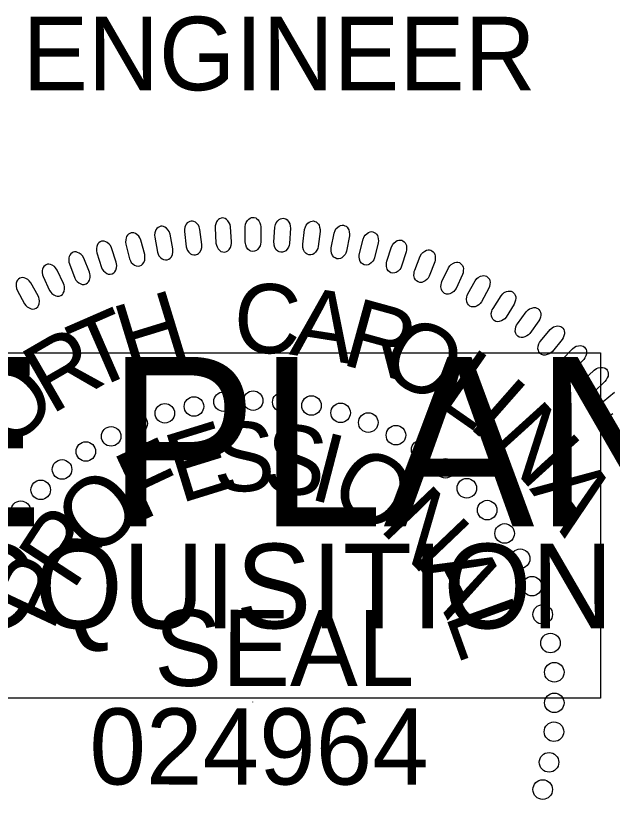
# Model space of a CAD drawing. Extents: x 1487909 to 1489267, y 497866 to 499814.
# Drawn here: x 1489043.33 to 1489047.39, y 497964.9 to 497970.23 of the extents above; entities that cross this region are included whole.
import ezdxf

# ---------------------------------------------------------------- set-up
doc = ezdxf.new("R2010")
doc.units = 0
for name, color, linetype in [('Old_Level_9', 7, 'Continuous'), ('Sheet Sticker Incomplete CELL', 7, 'Continuous'), ('Sheet Typical CELL', 7, 'Continuous')]:
    doc.layers.add(name, color=color, linetype=linetype)

msp = doc.modelspace()

# ---------------------------------------------------------------- linework, layer by layer
at = {"layer": 'Old_Level_9'}
msp.add_line((1489044.9432, 497965.5679), (1489044.9432, 497965.564), dxfattribs=at)
for points in [[(1489044.8016, 497968.695), (1489044.7952, 497968.7967), (1489044.791, 497968.8146), (1489044.7859, 497968.8259), (1489044.7757, 497968.8394), (1489044.7671, 497968.848), (1489044.7574, 497968.854), (1489044.7486, 497968.8568), (1489044.7391, 497968.8578), (1489044.73, 497968.8556), (1489044.7202, 497968.8525), (1489044.7119, 497968.847), (1489044.7037, 497968.8382), (1489044.6992, 497968.8313), (1489044.6944, 497968.8185), (1489044.6903, 497968.8034), (1489044.6893, 497968.79), (1489044.6952, 497968.6859), (1489044.698, 497968.672), (1489044.7024, 497968.6606), (1489044.7106, 497968.6479), (1489044.7207, 497968.6369), (1489044.7291, 497968.6308), (1489044.7425, 497968.6266), (1489044.7549, 497968.6257), (1489044.7671, 497968.6298), (1489044.7755, 497968.6345), (1489044.7855, 497968.6435), (1489044.7946, 497968.6581), (1489044.7992, 497968.6734), (1489044.801, 497968.6842)], [(1489044.8941, 497968.6958), (1489044.8942, 497968.7976), (1489044.8973, 497968.8158), (1489044.9017, 497968.8274), (1489044.9109, 497968.8415), (1489044.919, 497968.8506), (1489044.9283, 497968.8572), (1489044.937, 497968.8605), (1489044.9463, 497968.8621), (1489044.9556, 497968.8605), (1489044.9656, 497968.858), (1489044.9742, 497968.853), (1489044.9829, 497968.8448), (1489044.9879, 497968.8381), (1489044.9934, 497968.8257), (1489044.9984, 497968.8108), (1489045.0003, 497968.7975), (1489045.0009, 497968.6933), (1489044.999, 497968.6792), (1489044.9953, 497968.6676), (1489044.9878, 497968.6544), (1489044.9785, 497968.6427), (1489044.9704, 497968.6362), (1489044.9574, 497968.6312), (1489044.945, 497968.6296), (1489044.9326, 497968.6328), (1489044.9239, 497968.637), (1489044.9133, 497968.6452), (1489044.9034, 497968.6594), (1489044.8979, 497968.6743), (1489044.8954, 497968.685)], [(1489045.09, 497968.6936), (1489045.0964, 497968.7952), (1489045.1006, 497968.8132), (1489045.1057, 497968.8245), (1489045.1159, 497968.8379), (1489045.1245, 497968.8465), (1489045.1342, 497968.8525), (1489045.1431, 497968.8553), (1489045.1525, 497968.8563), (1489045.1616, 497968.8541), (1489045.1714, 497968.851), (1489045.1798, 497968.8455), (1489045.1879, 497968.8367), (1489045.1924, 497968.8298), (1489045.1973, 497968.817), (1489045.2012, 497968.8018), (1489045.2023, 497968.7885), (1489045.1963, 497968.6844), (1489045.1936, 497968.6704), (1489045.1891, 497968.6591), (1489045.1808, 497968.6464), (1489045.1708, 497968.6354), (1489045.1624, 497968.6293), (1489045.149, 497968.6251), (1489045.1365, 497968.6242), (1489045.1244, 497968.6283), (1489045.116, 497968.6331), (1489045.106, 497968.642), (1489045.097, 497968.6566), (1489045.0923, 497968.6718), (1489045.0905, 497968.6828)], [(1489044.4016, 497968.6477), (1489044.3825, 497968.7476), (1489044.3761, 497968.765), (1489044.3697, 497968.7756), (1489044.3578, 497968.7876), (1489044.3483, 497968.7951), (1489044.3379, 497968.7999), (1489044.3287, 497968.8015), (1489044.3192, 497968.8014), (1489044.3104, 497968.798), (1489044.3011, 497968.7937), (1489044.2935, 497968.7872), (1489044.2865, 497968.7774), (1489044.2829, 497968.77), (1489044.2798, 497968.7567), (1489044.2777, 497968.7412), (1489044.2783, 497968.7278), (1489044.2972, 497968.6253), (1489044.3017, 497968.6118), (1489044.3075, 497968.6011), (1489044.3173, 497968.5895), (1489044.3286, 497968.5798), (1489044.3378, 497968.5748), (1489044.3515, 497968.5724), (1489044.364, 497968.5731), (1489044.3755, 497968.5787), (1489044.3833, 497968.5844), (1489044.3921, 497968.5944), (1489044.3992, 497968.6101), (1489044.4019, 497968.6258), (1489044.4023, 497968.6368)], [(1489044.5992, 497968.6782), (1489044.5865, 497968.7792), (1489044.5811, 497968.7969), (1489044.5754, 497968.8079), (1489044.5644, 497968.8207), (1489044.5552, 497968.8287), (1489044.5452, 497968.8341), (1489044.5361, 497968.8363), (1489044.5267, 497968.8368), (1489044.5177, 497968.8339), (1489044.5081, 497968.8303), (1489044.5001, 497968.8243), (1489044.4925, 497968.815), (1489044.4885, 497968.8078), (1489044.4844, 497968.7947), (1489044.4814, 497968.7793), (1489044.4812, 497968.766), (1489044.4936, 497968.6624), (1489044.4972, 497968.6487), (1489044.5024, 497968.6376), (1489044.5114, 497968.6254), (1489044.5221, 497968.6151), (1489044.5309, 497968.6096), (1489044.5445, 497968.6062), (1489044.557, 497968.6061), (1489044.5689, 497968.611), (1489044.577, 497968.6162), (1489044.5864, 497968.6257), (1489044.5945, 497968.6409), (1489044.5982, 497968.6564), (1489044.5993, 497968.6674)], [(1489045.286, 497968.679), (1489045.2988, 497968.78), (1489045.3042, 497968.7978), (1489045.31, 497968.8087), (1489045.3209, 497968.8215), (1489045.3301, 497968.8295), (1489045.3402, 497968.8349), (1489045.3492, 497968.8371), (1489045.3586, 497968.8376), (1489045.3677, 497968.8347), (1489045.3772, 497968.831), (1489045.3852, 497968.825), (1489045.3928, 497968.8157), (1489045.3969, 497968.8085), (1489045.4009, 497968.7955), (1489045.4039, 497968.7801), (1489045.4041, 497968.7667), (1489045.3916, 497968.6632), (1489045.3879, 497968.6494), (1489045.3828, 497968.6384), (1489045.3738, 497968.6262), (1489045.3631, 497968.6159), (1489045.3543, 497968.6103), (1489045.3407, 497968.607), (1489045.3282, 497968.6069), (1489045.3163, 497968.6118), (1489045.3082, 497968.617), (1489045.2987, 497968.6265), (1489045.2907, 497968.6417), (1489045.287, 497968.6572), (1489045.2859, 497968.6682)], [(1489045.4802, 497968.6553), (1489045.4993, 497968.7553), (1489045.5058, 497968.7726), (1489045.5122, 497968.7831), (1489045.524, 497968.7952), (1489045.5336, 497968.8026), (1489045.544, 497968.8074), (1489045.5532, 497968.809), (1489045.5626, 497968.8089), (1489045.5714, 497968.8055), (1489045.5807, 497968.8012), (1489045.5883, 497968.7947), (1489045.5953, 497968.7849), (1489045.5989, 497968.7775), (1489045.6021, 497968.7643), (1489045.6042, 497968.7487), (1489045.6035, 497968.7353), (1489045.5846, 497968.6328), (1489045.5801, 497968.6193), (1489045.5742, 497968.6086), (1489045.5644, 497968.597), (1489045.5531, 497968.5874), (1489045.544, 497968.5824), (1489045.5302, 497968.58), (1489045.5177, 497968.5807), (1489045.5062, 497968.5862), (1489045.4984, 497968.5919), (1489045.4896, 497968.602), (1489045.4825, 497968.6177), (1489045.4798, 497968.6334), (1489045.4794, 497968.6445)], [(1489044.2102, 497968.6085), (1489044.1849, 497968.7071), (1489044.1774, 497968.7239), (1489044.1703, 497968.7341), (1489044.1578, 497968.7454), (1489044.1477, 497968.7522), (1489044.1371, 497968.7563), (1489044.1278, 497968.7574), (1489044.1184, 497968.7567), (1489044.1098, 497968.7528), (1489044.1008, 497968.7479), (1489044.0936, 497968.741), (1489044.0873, 497968.7308), (1489044.0841, 497968.7231), (1489044.0818, 497968.7097), (1489044.0807, 497968.6941), (1489044.0821, 497968.6808), (1489044.1075, 497968.5796), (1489044.1127, 497968.5664), (1489044.1192, 497968.5561), (1489044.1298, 497968.5451), (1489044.1416, 497968.5362), (1489044.1511, 497968.5318), (1489044.165, 497968.5302), (1489044.1774, 497968.5317), (1489044.1886, 497968.538), (1489044.196, 497968.5441), (1489044.2041, 497968.5548), (1489044.2102, 497968.5709), (1489044.212, 497968.5867), (1489044.2117, 497968.5977)], [(1489045.6716, 497968.6159), (1489045.6969, 497968.7145), (1489045.7044, 497968.7314), (1489045.7115, 497968.7416), (1489045.724, 497968.7529), (1489045.7341, 497968.7597), (1489045.7448, 497968.7638), (1489045.754, 497968.7648), (1489045.7635, 497968.7641), (1489045.772, 497968.7602), (1489045.781, 497968.7553), (1489045.7882, 497968.7484), (1489045.7945, 497968.7382), (1489045.7977, 497968.7305), (1489045.8, 497968.7171), (1489045.8011, 497968.7014), (1489045.7997, 497968.6881), (1489045.7743, 497968.5869), (1489045.7689, 497968.5738), (1489045.7624, 497968.5635), (1489045.752, 497968.5525), (1489045.74, 497968.5436), (1489045.7306, 497968.5392), (1489045.7167, 497968.5377), (1489045.7043, 497968.5392), (1489045.6931, 497968.5455), (1489045.6858, 497968.5516), (1489045.6776, 497968.5622), (1489045.6715, 497968.5784), (1489045.6698, 497968.5942), (1489045.6701, 497968.6052)], [(1489044.0165, 497968.557), (1489043.9851, 497968.6538), (1489043.9766, 497968.6702), (1489043.9688, 497968.6798), (1489043.9557, 497968.6904), (1489043.9452, 497968.6966), (1489043.9343, 497968.7), (1489043.925, 497968.7004), (1489043.9156, 497968.6991), (1489043.9072, 497968.6947), (1489043.8986, 497968.6893), (1489043.8919, 497968.6819), (1489043.8861, 497968.6713), (1489043.8835, 497968.6635), (1489043.882, 497968.6499), (1489043.8819, 497968.6342), (1489043.8842, 497968.621), (1489043.9158, 497968.5217), (1489043.9219, 497968.5089), (1489043.929, 497968.499), (1489043.9402, 497968.4887), (1489043.9526, 497968.4805), (1489043.9623, 497968.4767), (1489043.9763, 497968.476), (1489043.9886, 497968.4783), (1489043.9994, 497968.4853), (1489044.0064, 497968.4919), (1489044.0138, 497968.503), (1489044.0189, 497968.5195), (1489044.0196, 497968.5353), (1489044.0187, 497968.5464)], [(1489045.8583, 497968.5643), (1489045.8898, 497968.6611), (1489045.8984, 497968.6775), (1489045.9061, 497968.6872), (1489045.9193, 497968.6977), (1489045.9298, 497968.7038), (1489045.9407, 497968.7073), (1489045.9499, 497968.7077), (1489045.9593, 497968.7064), (1489045.9676, 497968.702), (1489045.9763, 497968.6965), (1489045.9831, 497968.6891), (1489045.9887, 497968.6786), (1489045.9914, 497968.6707), (1489045.9929, 497968.6572), (1489045.993, 497968.6415), (1489045.9907, 497968.6283), (1489045.959, 497968.529), (1489045.9529, 497968.5161), (1489045.9457, 497968.5063), (1489045.9346, 497968.4959), (1489045.9221, 497968.4878), (1489045.9124, 497968.484), (1489045.8985, 497968.4833), (1489045.8862, 497968.4856), (1489045.8754, 497968.4926), (1489045.8684, 497968.4992), (1489045.861, 497968.5103), (1489045.8559, 497968.5268), (1489045.8552, 497968.5427), (1489045.8562, 497968.5537)], [(1489046.0478, 497968.5033), (1489046.0853, 497968.5979), (1489046.0949, 497968.6137), (1489046.1032, 497968.6229), (1489046.1171, 497968.6326), (1489046.1279, 497968.6381), (1489046.139, 497968.6408), (1489046.1483, 497968.6407), (1489046.1576, 497968.6388), (1489046.1656, 497968.6338), (1489046.1739, 497968.6279), (1489046.1801, 497968.62), (1489046.1852, 497968.6091), (1489046.1874, 497968.6012), (1489046.188, 497968.5876), (1489046.1871, 497968.5719), (1489046.184, 497968.5589), (1489046.1461, 497968.4617), (1489046.1392, 497968.4493), (1489046.1314, 497968.4399), (1489046.1197, 497968.4304), (1489046.1067, 497968.4229), (1489046.0968, 497968.4198), (1489046.0828, 497968.42), (1489046.0707, 497968.423), (1489046.0604, 497968.4307), (1489046.0538, 497968.4377), (1489046.0471, 497968.4493), (1489046.0431, 497968.466), (1489046.0433, 497968.4819), (1489046.045, 497968.4929)], [(1489043.8339, 497968.4892), (1489043.7964, 497968.5839), (1489043.7868, 497968.5997), (1489043.7786, 497968.6089), (1489043.7647, 497968.6185), (1489043.7539, 497968.624), (1489043.7428, 497968.6267), (1489043.7335, 497968.6266), (1489043.7242, 497968.6247), (1489043.7162, 497968.6197), (1489043.7078, 497968.6138), (1489043.7016, 497968.606), (1489043.6965, 497968.5951), (1489043.6944, 497968.5871), (1489043.6937, 497968.5735), (1489043.6946, 497968.5578), (1489043.6977, 497968.5449), (1489043.7356, 497968.4476), (1489043.7424, 497968.4353), (1489043.7502, 497968.4259), (1489043.762, 497968.4162), (1489043.7749, 497968.4089), (1489043.7848, 497968.4057), (1489043.7988, 497968.4059), (1489043.8109, 497968.4089), (1489043.8212, 497968.4166), (1489043.8278, 497968.4236), (1489043.8346, 497968.4352), (1489043.8387, 497968.4519), (1489043.8383, 497968.4678), (1489043.8367, 497968.4787)], [(1489043.6581, 497968.4118), (1489043.6148, 497968.5039), (1489043.6042, 497968.519), (1489043.5954, 497968.5277), (1489043.581, 497968.5365), (1489043.5698, 497968.5413), (1489043.5586, 497968.5433), (1489043.5493, 497968.5426), (1489043.5402, 497968.5402), (1489043.5324, 497968.5347), (1489043.5245, 497968.5283), (1489043.5188, 497968.5201), (1489043.5144, 497968.5089), (1489043.5128, 497968.5008), (1489043.513, 497968.4872), (1489043.5148, 497968.4715), (1489043.5188, 497968.4588), (1489043.5626, 497968.3642), (1489043.5703, 497968.3522), (1489043.5786, 497968.3433), (1489043.591, 497968.3345), (1489043.6043, 497968.3279), (1489043.6144, 497968.3254), (1489043.6283, 497968.3264), (1489043.6403, 497968.3302), (1489043.6501, 497968.3385), (1489043.6562, 497968.3459), (1489043.6622, 497968.3579), (1489043.6652, 497968.3748), (1489043.6639, 497968.3907), (1489043.6616, 497968.4015)], [(1489046.2338, 497968.4258), (1489046.2772, 497968.5179), (1489046.2878, 497968.533), (1489046.2966, 497968.5417), (1489046.3111, 497968.5505), (1489046.3222, 497968.5553), (1489046.3335, 497968.5573), (1489046.3427, 497968.5566), (1489046.3519, 497968.5541), (1489046.3596, 497968.5486), (1489046.3675, 497968.5422), (1489046.3733, 497968.534), (1489046.3776, 497968.5228), (1489046.3793, 497968.5147), (1489046.379, 497968.501), (1489046.3771, 497968.4855), (1489046.3732, 497968.4727), (1489046.3293, 497968.3781), (1489046.3217, 497968.3661), (1489046.3133, 497968.3572), (1489046.3009, 497968.3484), (1489046.2876, 497968.3419), (1489046.2774, 497968.3393), (1489046.2635, 497968.3404), (1489046.2516, 497968.3442), (1489046.2418, 497968.3525), (1489046.2357, 497968.3599), (1489046.2297, 497968.3719), (1489046.2267, 497968.3888), (1489046.228, 497968.4047), (1489046.2304, 497968.4155)], [(1489043.4852, 497968.3276), (1489043.4362, 497968.4169), (1489043.4247, 497968.4314), (1489043.4154, 497968.4394), (1489043.4004, 497968.4473), (1489043.389, 497968.4514), (1489043.3776, 497968.4527), (1489043.3684, 497968.4514), (1489043.3594, 497968.4484), (1489043.3521, 497968.4425), (1489043.3446, 497968.4355), (1489043.3393, 497968.427), (1489043.3357, 497968.4155), (1489043.3346, 497968.4073), (1489043.3356, 497968.3937), (1489043.3385, 497968.3783), (1489043.3432, 497968.3658), (1489043.3929, 497968.2741), (1489043.4013, 497968.2626), (1489043.4101, 497968.2543), (1489043.423, 497968.2463), (1489043.4368, 497968.2406), (1489043.447, 497968.2386), (1489043.4609, 497968.2406), (1489043.4725, 497968.2451), (1489043.4818, 497968.254), (1489043.4874, 497968.2618), (1489043.4927, 497968.2741), (1489043.4946, 497968.2912), (1489043.4923, 497968.307), (1489043.4893, 497968.3176)], [(1489046.4101, 497968.3415), (1489046.4592, 497968.4307), (1489046.4707, 497968.4451), (1489046.4801, 497968.4532), (1489046.495, 497968.4611), (1489046.5065, 497968.4652), (1489046.5178, 497968.4665), (1489046.527, 497968.4652), (1489046.536, 497968.4622), (1489046.5433, 497968.4562), (1489046.5508, 497968.4493), (1489046.556, 497968.4407), (1489046.5597, 497968.4293), (1489046.5608, 497968.4211), (1489046.5598, 497968.4075), (1489046.5569, 497968.3921), (1489046.5522, 497968.3796), (1489046.5024, 497968.2879), (1489046.494, 497968.2765), (1489046.4852, 497968.2681), (1489046.4723, 497968.2601), (1489046.4585, 497968.2544), (1489046.4483, 497968.2525), (1489046.4344, 497968.2544), (1489046.4228, 497968.259), (1489046.4135, 497968.2678), (1489046.4079, 497968.2757), (1489046.4026, 497968.288), (1489046.4007, 497968.3051), (1489046.403, 497968.3209), (1489046.406, 497968.3315)], [(1489046.581, 497968.2432), (1489046.6355, 497968.3291), (1489046.6479, 497968.3428), (1489046.6578, 497968.3503), (1489046.6732, 497968.3572), (1489046.6849, 497968.3606), (1489046.6963, 497968.3611), (1489046.7054, 497968.3593), (1489046.7142, 497968.3557), (1489046.7211, 497968.3493), (1489046.7281, 497968.3418), (1489046.7328, 497968.333), (1489046.7357, 497968.3214), (1489046.7363, 497968.3131), (1489046.7344, 497968.2996), (1489046.7306, 497968.2844), (1489046.7251, 497968.2722), (1489046.6697, 497968.1838), (1489046.6606, 497968.173), (1489046.6512, 497968.1652), (1489046.6378, 497968.158), (1489046.6238, 497968.1532), (1489046.6134, 497968.1519), (1489046.5997, 497968.1547), (1489046.5884, 497968.16), (1489046.5797, 497968.1694), (1489046.5746, 497968.1776), (1489046.5701, 497968.1902), (1489046.5693, 497968.2074), (1489046.5725, 497968.223), (1489046.5762, 497968.2334)], [(1489046.7469, 497968.1375), (1489046.8068, 497968.2198), (1489046.82, 497968.2328), (1489046.8304, 497968.2396), (1489046.8461, 497968.2455), (1489046.858, 497968.2481), (1489046.8694, 497968.248), (1489046.8784, 497968.2455), (1489046.887, 497968.2414), (1489046.8935, 497968.2346), (1489046.9, 497968.2268), (1489046.9041, 497968.2177), (1489046.9063, 497968.2058), (1489046.9065, 497968.1976), (1489046.9037, 497968.1842), (1489046.8989, 497968.1693), (1489046.8926, 497968.1575), (1489046.8318, 497968.0727), (1489046.822, 497968.0625), (1489046.8122, 497968.0553), (1489046.7984, 497968.0489), (1489046.784, 497968.045), (1489046.7736, 497968.0444), (1489046.7601, 497968.0481), (1489046.7491, 497968.054), (1489046.741, 497968.064), (1489046.7365, 497968.0725), (1489046.7328, 497968.0853), (1489046.733, 497968.1026), (1489046.7373, 497968.1179), (1489046.7416, 497968.1281)], [(1489046.9042, 497968.0199), (1489046.9691, 497968.0984), (1489046.9831, 497968.1104), (1489046.9938, 497968.1166), (1489047.01, 497968.1215), (1489047.022, 497968.1234), (1489047.0334, 497968.1225), (1489047.0422, 497968.1196), (1489047.0504, 497968.1148), (1489047.0565, 497968.1077), (1489047.0626, 497968.0994), (1489047.0661, 497968.0901), (1489047.0675, 497968.0782), (1489047.0671, 497968.0699), (1489047.0635, 497968.0568), (1489047.0578, 497968.0421), (1489047.0509, 497968.0307), (1489046.9848, 497967.95), (1489046.9744, 497967.9403), (1489046.9641, 497967.9338), (1489046.95, 497967.9283), (1489046.9354, 497967.9253), (1489046.9249, 497967.9253), (1489046.9117, 497967.9298), (1489046.9011, 497967.9365), (1489046.8937, 497967.947), (1489046.8896, 497967.9557), (1489046.8868, 497967.9688), (1489046.8881, 497967.9859), (1489046.8933, 497968.001), (1489046.8983, 497968.0109)], [(1489047.0512, 497967.8943), (1489047.121, 497967.9685), (1489047.1357, 497967.9796), (1489047.1468, 497967.9851), (1489047.1632, 497967.989), (1489047.1753, 497967.9901), (1489047.1866, 497967.9886), (1489047.1952, 497967.985), (1489047.2032, 497967.9798), (1489047.2088, 497967.9723), (1489047.2143, 497967.9637), (1489047.2173, 497967.9541), (1489047.2179, 497967.9421), (1489047.217, 497967.9339), (1489047.2125, 497967.921), (1489047.206, 497967.9068), (1489047.1983, 497967.8959), (1489047.1273, 497967.8194), (1489047.1163, 497967.8104), (1489047.1056, 497967.8046), (1489047.0912, 497967.8), (1489047.0765, 497967.7979), (1489047.066, 497967.7986), (1489047.0531, 497967.8039), (1489047.0429, 497967.8112), (1489047.0362, 497967.8221), (1489047.0327, 497967.8311), (1489047.0307, 497967.8443), (1489047.0331, 497967.8614), (1489047.0392, 497967.876), (1489047.0448, 497967.8856)], [(1489047.196, 497967.7537), (1489047.2702, 497967.8234), (1489047.2856, 497967.8336), (1489047.2971, 497967.8384), (1489047.3137, 497967.8412), (1489047.3258, 497967.8416), (1489047.337, 497967.8393), (1489047.3454, 497967.8352), (1489047.353, 497967.8296), (1489047.3581, 497967.8216), (1489047.3631, 497967.8127), (1489047.3655, 497967.803), (1489047.3654, 497967.791), (1489047.3639, 497967.7828), (1489047.3587, 497967.7703), (1489047.3513, 497967.7565), (1489047.3429, 497967.746), (1489047.2672, 497967.6742), (1489047.2557, 497967.6659), (1489047.2447, 497967.6607), (1489047.23, 497967.6571), (1489047.2151, 497967.656), (1489047.2047, 497967.6573), (1489047.1922, 497967.6634), (1489047.1825, 497967.6713), (1489047.1764, 497967.6826), (1489047.1735, 497967.6918), (1489047.1723, 497967.7052), (1489047.1758, 497967.722), (1489047.1829, 497967.7363), (1489047.189, 497967.7455)]]:
    msp.add_lwpolyline(points, close=True, dxfattribs=at)
msp.add_lwpolyline([(1489047.3959, 497967.525), (1489047.3839, 497967.5174), (1489047.3725, 497967.5129), (1489047.3576, 497967.5102), (1489047.3427, 497967.51), (1489047.3325, 497967.512), (1489047.3203, 497967.5188), (1489047.3112, 497967.5274), (1489047.3058, 497967.539), (1489047.3035, 497967.5484), (1489047.3031, 497967.5618), (1489047.3077, 497967.5784), (1489047.3156, 497967.5922), (1489047.3223, 497967.601), (1489047.3298, 497967.6088), (1489047.4083, 497967.6737)], dxfattribs=at)
for centre in [(1489044.7471, 497967.6088), (1489044.9487, 497967.6154), (1489045.1469, 497967.6054), (1489044.5455, 497967.5758), (1489045.3452, 497967.5822), (1489044.3472, 497967.5296), (1489045.5435, 497967.5325), (1489044.1621, 497967.4602), (1489045.7318, 497967.4663), (1489043.9817, 497967.3722), (1489045.9201, 497967.3803), (1489043.8098, 497967.2697), (1489046.0919, 497967.2811), (1489043.6478, 497967.1475), (1489046.2571, 497967.1554), (1489046.4025, 497967.0197), (1489043.5024, 497967.0086), (1489043.3669, 497966.8665), (1489046.5412, 497966.8709), (1489046.6601, 497966.7122), (1489046.7658, 497966.5402), (1489046.8465, 497966.3535), (1489046.9191, 497966.1617), (1489046.9719, 497965.9666), (1489046.9983, 497965.7682), (1489046.9982, 497965.5599), (1489046.9958, 497965.3637), (1489046.9626, 497965.1554), (1489046.9196, 497964.9702)]:
    msp.add_circle(centre, 0.0665, dxfattribs=at)
at = {"layer": 'Sheet Sticker Incomplete CELL'}
msp.add_lwpolyline([(1489032.6136, 497965.5914), (1489032.6136, 497967.9414), (1489047.3136, 497967.9414), (1489047.3136, 497965.5914)], close=True, dxfattribs=at)

# ---------------------------------------------------------------- texts
at = {"layer": 'Old_Level_9'}
for s, height, rotation, p in [('C', 0.4706, 357.5877, (1489044.8091, 497967.9483)), ('A', 0.4706, 351.0983, (1489045.1888, 497967.931)), ('H', 0.4706, 17.0557, (1489044.1031, 497967.792)), ('R', 0.4706, 344.609, (1489045.5379, 497967.8651)), ('T', 0.4706, 23.5451, (1489043.8393, 497967.675)), ('O', 0.4706, 331.6302, (1489045.7832, 497967.8108)), ('R', 0.4706, 30.0345, (1489043.5719, 497967.5157)), ('L', 0.4706, 325.1409, (1489046.176, 497967.6007)), ('O', 0.4706, 43.0132, (1489043.2835, 497967.2644)), ('I', 0.4706, 318.6515, (1489046.3996, 497967.4469)), ('N', 0.4706, 312.1622, (1489046.5494, 497967.3291)), ('E', 0.4706, 17.1686, (1489044.4514, 497966.9148)), ('S', 0.4706, 1.289, (1489044.6811, 497966.9944)), ('S', 0.4706, 353.3492, (1489045.0016, 497967.0028)), ('F', 0.4706, 25.1084, (1489044.17, 497966.7871)), ('I', 0.4706, 345.4094, (1489045.317, 497966.9504)), ('O', 0.4706, 329.5298, (1489045.4418, 497966.9361)), ('A', 0.4706, 305.6728, (1489046.8249, 497967.0153)), ('O', 0.4706, 40.988, (1489043.8632, 497966.5266)), ('N', 0.4706, 313.6502, (1489045.7997, 497966.7449)), ('R', 0.4706, 56.8676, (1489043.7209, 497966.3152)), ('P', 0.4706, 64.8074, (1489043.581, 497966.0362)), ('A', 0.4706, 297.7707, (1489046.0766, 497966.4892)), ('L', 0.4706, 289.8309, (1489046.2529, 497966.1576)), ('SEAL', 0.51761, 359.9814, (1489044.2757, 497965.6752)), ('024964', 0.51761, 359.9814, (1489043.834, 497965.0048))]:
    msp.add_text(s, height=height, rotation=rotation, dxfattribs=at).set_placement(p)
at = {"layer": 'Sheet Sticker Incomplete CELL'}
for s, height, p in [('INCOMPLETE PLANS', 1.152, (1489033.5086, 497966.7614)), ('DO NOT USE FOR R/W ACQUISITION', 0.576, (1489033.8336, 497966.0664))]:
    msp.add_text(s, height=height, dxfattribs=at).set_placement(p)
at = {"layer": 'Sheet Typical CELL'}
msp.add_text('ENGINEER', height=0.50001, dxfattribs=at).set_placement((1489043.3786, 497969.7264))

doc.saveas('drawing.dxf')
